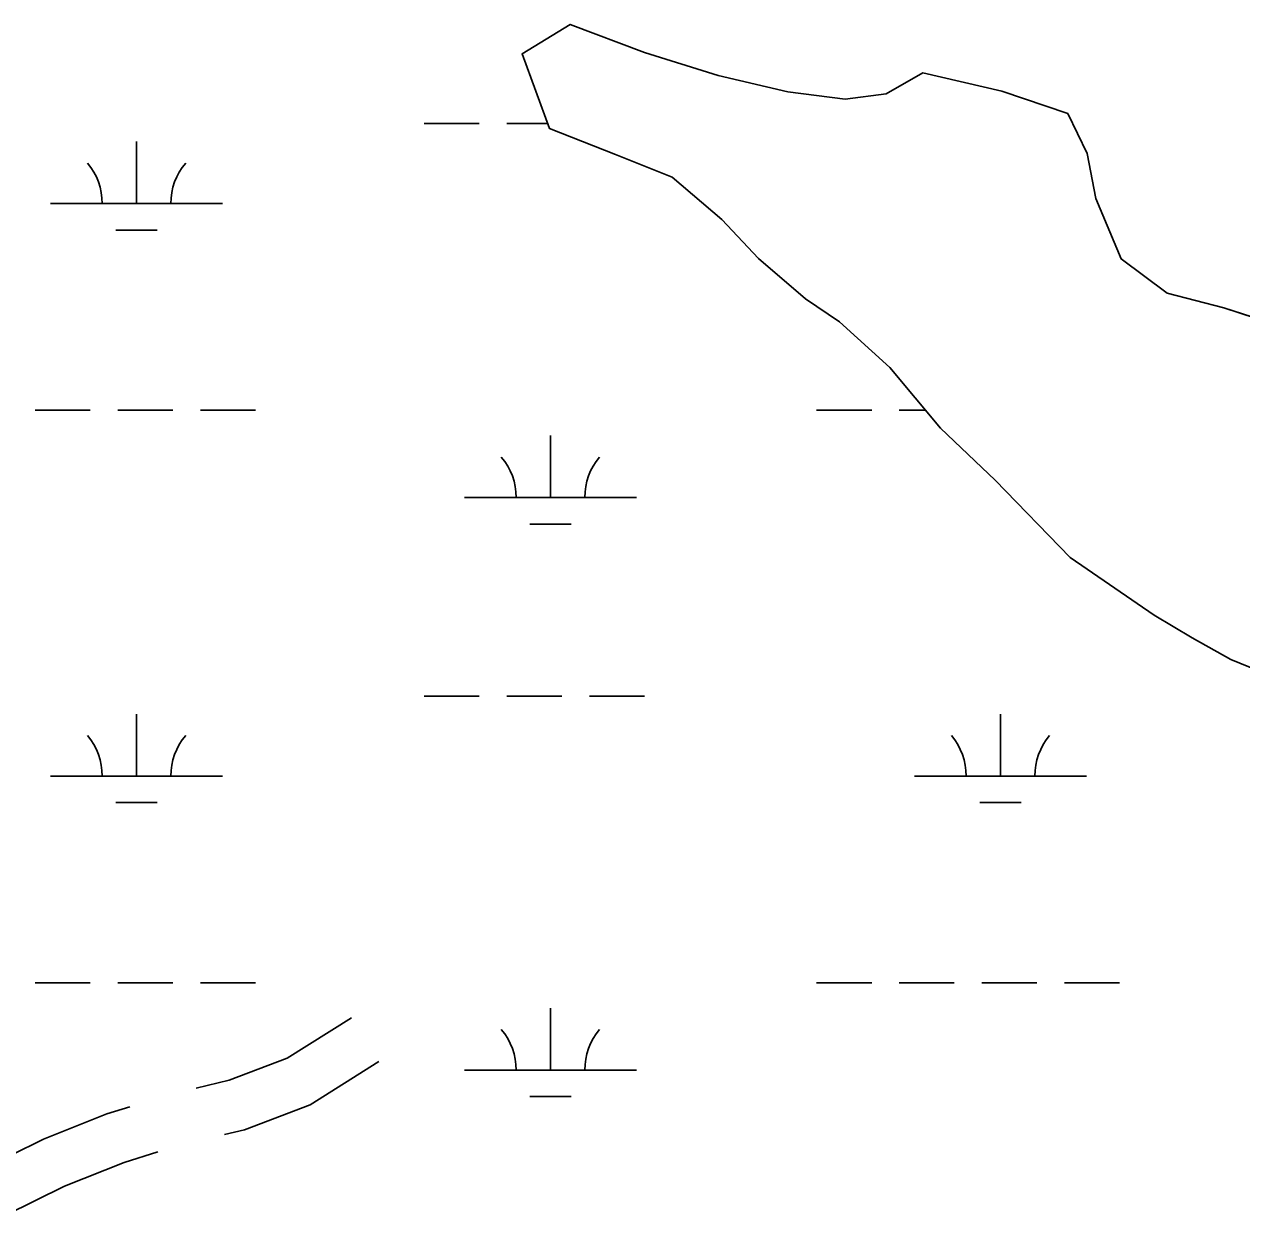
# Model space of a CAD drawing. Extents: x 3161564 to 3199464, y 849354 to 874788.
# Drawn here: x 3195661 to 3196368, y 870887 to 871581 of the extents above; entities that cross this region are included whole.
import ezdxf

# ---------------------------------------------------------------- set-up
doc = ezdxf.new("R2010")
doc.units = 0
for name, color, linetype in [('V-ROAD-CNTR', 7, 'Continuous'), ('V-SITE-VEGE', 7, 'Continuous'), ('V-TOPO-SHOR', 7, 'Continuous'), ('V-WETL-SWMP', 7, 'Continuous')]:
    doc.layers.add(name, color=color, linetype=linetype)

msp = doc.modelspace()

# ---------------------------------------------------------------- linework, layer by layer
at = {"layer": 'V-ROAD-CNTR'}
for points in [[(3195851.06, 871003.88), (3195813.57, 870980.39), (3195780.02, 870967.58), (3195760.72, 870962.98)], [(3195866.99, 870978.45), (3195827.02, 870953.41), (3195788.88, 870938.85), (3195777.2, 870936.07)], [(3195722.21, 870952.26), (3195708.88, 870948.03), (3195672.05, 870933.48), (3195634.3, 870914.77), (3195630.93, 870912.15)], [(3195738.53, 870925.96), (3195718.94, 870919.75), (3195684.24, 870906.04), (3195650.31, 870889.22), (3195646.94, 870886.61)]]:
    msp.add_lwpolyline(points, dxfattribs=at)
at = {"layer": 'V-SITE-VEGE'}
for p, q in [((3195950.09, 871564.12), (3195978.09, 871581.17)), ((3195978.09, 871581.17), (3196021.25, 871564.74)), ((3195966.1, 871520.63), (3195950.09, 871564.12)), ((3196021.25, 871564.74), (3196064.12, 871551.52)), ((3196161.6, 871540.7), (3196182.91, 871553.09)), ((3196182.91, 871553.09), (3196228.86, 871542.3)), ((3196064.12, 871551.52), (3196104.57, 871541.92)), ((3196104.57, 871541.92), (3196137.82, 871537.64)), ((3196137.82, 871537.64), (3196161.6, 871540.7)), ((3196228.86, 871542.3), (3196267.1, 871529.36)), ((3196267.1, 871529.36), (3196278.37, 871506.11)), ((3196004.47, 871505.54), (3195966.1, 871520.63)), ((3196037.35, 871492.36), (3196004.47, 871505.54)), ((3196278.37, 871506.11), (3196283.52, 871479.97)), ((3196066.25, 871467.85), (3196037.35, 871492.36)), ((3196283.52, 871479.97), (3196298.1, 871444.89)), ((3196087.52, 871445.1), (3196066.25, 871467.85)), ((3196114.84, 871421.7), (3196087.52, 871445.1)), ((3196298.1, 871444.89), (3196324.78, 871424.88)), ((3196134.52, 871408.26), (3196114.84, 871421.7)), ((3196324.78, 871424.88), (3196357.77, 871416.51)), ((3196357.77, 871416.51), (3196403.98, 871401.43)), ((3196163.73, 871381.78), (3196134.52, 871408.26)), ((3196193.12, 871346.56), (3196163.73, 871381.78)), ((3196217.27, 871323.63), (3196193.12, 871346.56)), ((3196224.87, 871316.26), (3196217.27, 871323.63)), ((3196268.56, 871271.42), (3196224.87, 871316.26)), ((3196317.23, 871237.81), (3196268.56, 871271.42)), ((3196339.36, 871224.79), (3196317.23, 871237.81)), ((3196361.89, 871212.19), (3196339.36, 871224.79)), ((3196377.6, 871205.69), (3196361.89, 871212.19))]:
    msp.add_line(p, q, dxfattribs=at)
at = {"layer": 'V-TOPO-SHOR'}
msp.add_line((3196217.27, 871323.63), (3196193.12, 871346.56), dxfattribs=at)
for points in [[(3196193.12, 871346.56), (3196163.73, 871381.78), (3196134.52, 871408.26), (3196114.84, 871421.7), (3196087.52, 871445.1), (3196066.25, 871467.85), (3196037.35, 871492.36), (3196004.47, 871505.54), (3195966.1, 871520.63), (3195950.09, 871564.12), (3195978.09, 871581.17), (3196021.25, 871564.74), (3196064.12, 871551.52)], [(3196064.12, 871551.52), (3196104.57, 871541.92), (3196137.82, 871537.64), (3196161.6, 871540.7), (3196182.91, 871553.09), (3196228.86, 871542.3), (3196267.1, 871529.36), (3196278.37, 871506.11), (3196283.52, 871479.97), (3196298.1, 871444.89), (3196324.78, 871424.88), (3196357.77, 871416.51), (3196403.98, 871401.43), (3196450.2, 871394.56), (3196496.58, 871395.18)], [(3196217.27, 871323.63), (3196224.87, 871316.26), (3196268.56, 871271.42), (3196317.23, 871237.81), (3196339.36, 871224.79), (3196361.89, 871212.19), (3196377.6, 871205.69), (3196403.47, 871196.6), (3196472.77, 871171.36), (3196490.93, 871163.9), (3196513.59, 871153.93), (3196582.34, 871134.74), (3196603.24, 871131.19), (3196622.71, 871127.8), (3196654.66, 871118.25), (3196669.03, 871108.89), (3196683.66, 871096.71), (3196724.29, 871078.67)]]:
    msp.add_lwpolyline(points, dxfattribs=at)
at = {"layer": 'V-WETL-SWMP'}
for p, q in [((3195950.09, 871564.12), (3195978.09, 871581.18)), ((3195978.09, 871581.18), (3196021.25, 871564.74)), ((3195966.1, 871520.63), (3195950.09, 871564.12)), ((3196021.25, 871564.74), (3196064.12, 871551.52)), ((3196161.6, 871540.7), (3196182.91, 871553.09)), ((3196182.91, 871553.09), (3196228.86, 871542.3)), ((3196064.12, 871551.52), (3196104.57, 871541.92)), ((3196104.57, 871541.92), (3196137.82, 871537.64)), ((3196137.82, 871537.64), (3196161.6, 871540.7)), ((3196228.86, 871542.3), (3196267.1, 871529.36)), ((3196267.1, 871529.36), (3196278.37, 871506.11)), ((3195893.21, 871523.47), (3195925.21, 871523.47)), ((3195941.21, 871523.47), (3195965.05, 871523.47)), ((3196004.47, 871505.54), (3195966.1, 871520.63)), ((3195726.14, 871477.04), (3195726.14, 871513.04)), ((3196037.36, 871492.36), (3196004.47, 871505.54)), ((3196278.37, 871506.11), (3196283.52, 871479.97)), ((3196066.25, 871467.85), (3196037.36, 871492.36)), ((3195676.14, 871477.04), (3195776.14, 871477.04)), ((3196283.52, 871479.97), (3196298.1, 871444.89)), ((3195714.14, 871461.61), (3195738.14, 871461.61)), ((3196087.52, 871445.1), (3196066.25, 871467.85)), ((3196114.84, 871421.7), (3196087.52, 871445.1)), ((3196298.1, 871444.89), (3196324.78, 871424.88)), ((3196134.52, 871408.26), (3196114.84, 871421.7)), ((3196324.78, 871424.88), (3196357.77, 871416.51)), ((3196357.77, 871416.51), (3196403.99, 871401.44)), ((3196163.74, 871381.78), (3196134.52, 871408.26)), ((3196193.12, 871346.56), (3196163.74, 871381.78)), ((3195667.3, 871356.97), (3195699.3, 871356.97)), ((3195715.3, 871356.97), (3195747.3, 871356.97)), ((3195763.3, 871356.97), (3195795.3, 871356.97)), ((3196121.21, 871356.97), (3196153.21, 871356.97)), ((3196169.21, 871356.97), (3196184.43, 871356.97)), ((3195966.62, 871306.23), (3195966.62, 871342.23)), ((3196217.27, 871323.63), (3196193.12, 871346.56)), ((3196224.87, 871316.26), (3196217.27, 871323.63)), ((3196268.56, 871271.42), (3196224.87, 871316.26)), ((3195916.62, 871306.23), (3196016.62, 871306.23)), ((3195954.62, 871290.8), (3195978.62, 871290.8)), ((3196317.24, 871237.81), (3196268.56, 871271.42)), ((3196339.36, 871224.79), (3196317.24, 871237.81)), ((3196361.89, 871212.19), (3196339.36, 871224.79)), ((3196377.6, 871205.69), (3196361.89, 871212.19)), ((3195893.21, 871190.79), (3195925.21, 871190.79)), ((3195941.21, 871190.79), (3195973.21, 871190.79)), ((3195989.21, 871190.79), (3196021.21, 871190.79)), ((3195726.14, 871144.36), (3195726.14, 871180.36)), ((3196228.05, 871144.36), (3196228.05, 871180.36)), ((3195676.14, 871144.36), (3195776.14, 871144.36)), ((3196178.05, 871144.36), (3196278.05, 871144.36)), ((3195714.14, 871128.93), (3195738.14, 871128.93)), ((3196216.05, 871128.93), (3196240.05, 871128.93)), ((3195667.3, 871024.29), (3195699.3, 871024.29)), ((3195715.3, 871024.29), (3195747.3, 871024.29)), ((3195763.3, 871024.29), (3195795.3, 871024.29)), ((3196121.21, 871024.29), (3196153.21, 871024.29)), ((3196169.21, 871024.29), (3196201.21, 871024.29)), ((3196217.21, 871024.29), (3196249.21, 871024.29)), ((3196265.21, 871024.29), (3196297.21, 871024.29)), ((3195966.62, 870973.55), (3195966.62, 871009.55)), ((3195916.62, 870973.55), (3196016.62, 870973.55)), ((3195954.62, 870958.12), (3195978.62, 870958.12))]:
    msp.add_line(p, q, dxfattribs=at)
for centre, start, end in [((3195670.9, 871477.51), 359.22818, 40.77184), ((3195781.39, 871477.51), 139.22818, 180.77184), ((3195911.37, 871306.7), 359.22818, 40.77184), ((3196021.86, 871306.7), 139.22818, 180.77184), ((3195670.9, 871144.84), 359.22818, 40.77184), ((3195781.39, 871144.84), 139.22818, 180.77184), ((3196172.81, 871144.84), 359.22818, 40.77184), ((3196283.3, 871144.84), 139.22818, 180.77184), ((3195911.37, 870974.03), 359.22818, 40.77184), ((3196021.86, 870974.03), 139.22818, 180.77184)]:
    msp.add_arc(centre, 35.25, start, end, dxfattribs=at)

doc.saveas('drawing.dxf')
